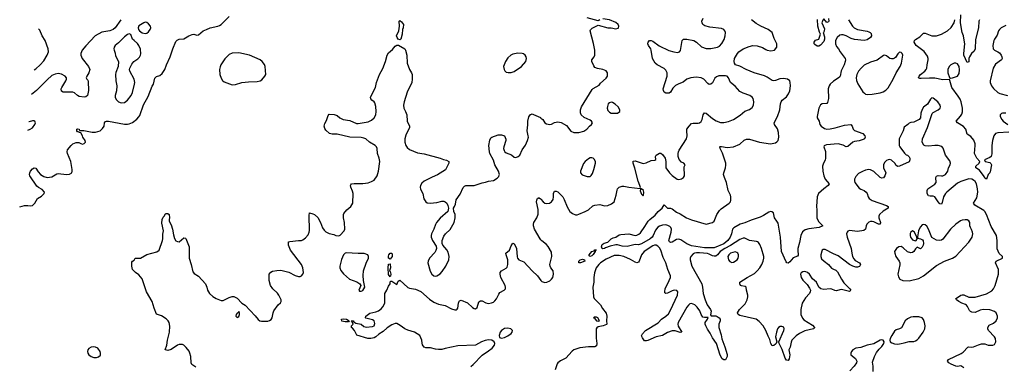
# Model space of a CAD drawing. Header units: inches. Extents: x 1603819 to 1745079, y 385938 to 533966.
# Tile 452 of 561: x 1613531 to 1625751, y 480686 to 484990. Entities that reach past the tile are written whole.
import ezdxf

# ---------------------------------------------------------------- set-up
doc = ezdxf.new("R2010")
doc.units = ezdxf.units.IN
doc.header["$MEASUREMENT"] = 0
doc.layers.add('B6418', color=7, linetype='Continuous')
doc.layers.add('B6428', color=7, linetype='Continuous')

msp = doc.modelspace()

# ---------------------------------------------------------------- linework, layer by layer
at = {"layer": 'B6418', "color": 5}
for points, elevation in [([(1613531, 482665), (1613590, 482682), (1613630, 482684), (1613670, 482679), (1613690, 482685), (1613717, 482710), (1613752, 482768), (1613800, 482800), (1613833, 482830), (1613837, 482850), (1613810, 482881), (1613765, 482905), (1613743, 482923), (1613655, 483050), (1613652, 483070), (1613656, 483090), (1613667, 483110), (1613690, 483137), (1613710, 483151), (1613730, 483146), (1613760, 483100), (1613788, 483070), (1613830, 483044), (1613870, 483032), (1613930, 483040), (1613990, 483075), (1614010, 483082), (1614110, 483068), (1614150, 483071), (1614176, 483090), (1614184, 483110), (1614183, 483130), (1614164, 483230), (1614125, 483330), (1614122, 483350), (1614126, 483374), (1614170, 483428), (1614190, 483448), (1614210, 483459), (1614230, 483467), (1614266, 483466), (1614290, 483451), (1614310, 483446), (1614330, 483452), (1614348, 483470), (1614342, 483490), (1614313, 483530), (1614309, 483550), (1614290, 483586), (1614272, 483588), (1614258, 483598), (1614250, 483598), (1614238, 483610), (1614238, 483630), (1614250, 483636), (1614270, 483631), (1614274, 483614), (1614326, 483614), (1614430, 483594), (1614470, 483593), (1614530, 483610), (1614560, 483640), (1614581, 483670), (1614584, 483710), (1614594, 483726), (1614610, 483730), (1614631, 483729), (1614830, 483694), (1614870, 483691), (1614890, 483695), (1614930, 483712), (1614985, 483755), (1615010, 483783), (1615020, 483800), (1615069, 483931), (1615125, 484035), (1615175, 484165), (1615190, 484191), (1615210, 484263), (1615230, 484285), (1615270, 484296), (1615299, 484321), (1615334, 484370), (1615354, 484430), (1615398, 484530), (1615432, 484630), (1615470, 484718), (1615484, 484736), (1615510, 484748), (1615570, 484753), (1615630, 484791), (1615670, 484807), (1615694, 484810), (1615730, 484796), (1615750, 484801), (1615809, 484850), (1615850, 484870), (1615895, 484890), (1615988, 484910), (1616010, 484919), (1616030, 484931), (1616132, 485028)], 520), ([(1614786, 484990), (1614717, 484890), (1614692, 484868), (1614650, 484851), (1614550, 484835), (1614469, 484790), (1614350, 484667), (1614308, 484610), (1614290, 484570), (1614290, 484550), (1614308, 484510), (1614385, 484410), (1614400, 484370), (1614389, 484330), (1614364, 484290), (1614357, 484270), (1614366, 484250), (1614378, 484238), (1614382, 484222), (1614384, 484110), (1614371, 484050), (1614350, 484033), (1614330, 484027), (1614270, 484038), (1614250, 484047), (1614210, 484081), (1614190, 484090), (1614072, 484092), (1614050, 484104), (1614047, 484130), (1614053, 484150), (1614103, 484230), (1614111, 484250), (1614113, 484270), (1614097, 484290), (1614050, 484314), (1614010, 484320), (1613970, 484314), (1613930, 484295), (1613870, 484242), (1613741, 484110), (1613678, 484061)], 520), ([(1613711, 484369), (1613730, 484378), (1613787, 484430), (1613830, 484481), (1613871, 484550), (1613888, 484590), (1613885, 484630), (1613848, 484730), (1613811, 484791), (1613781, 484861), (1613766, 484878)], 520), ([(1615717, 480677), (1615669, 480710), (1615661, 480730), (1615654, 480810), (1615644, 480850), (1615633, 480873), (1615599, 480919), (1615570, 480949), (1615550, 480957), (1615510, 480957), (1615490, 480949), (1615410, 480895), (1615370, 480884), (1615338, 480890), (1615356, 480950), (1615364, 481010), (1615392, 481110), (1615395, 481185), (1615385, 481230), (1615373, 481253), (1615350, 481275), (1615290, 481313), (1615230, 481335), (1615198, 481410), (1615175, 481490), (1615106, 481610), (1615051, 481771), (1615010, 481822), (1614969, 481850), (1614929, 481890), (1614921, 481930), (1614921, 481979), (1614930, 481992), (1614950, 482005), (1614962, 482030), (1615030, 482031), (1615110, 482074), (1615234, 482106), (1615263, 482130), (1615304, 482250), (1615307, 482270), (1615307, 482327), (1615314, 482370), (1615296, 482464), (1615298, 482510), (1615310, 482539), (1615323, 482550), (1615341, 482579), (1615350, 482585), (1615370, 482585), (1615385, 482570), (1615390, 482530), (1615384, 482510), (1615387, 482490), (1615410, 482445), (1615428, 482390), (1615439, 482319), (1615454, 482274), (1615470, 482246), (1615490, 482235), (1615510, 482231), (1615570, 482281), (1615590, 482278), (1615593, 482273), (1615633, 482170), (1615634, 482030), (1615660, 481950), (1615681, 481861), (1615698, 481838), (1615750, 481807), (1615838, 481710), (1615854, 481670), (1615860, 481630), (1615887, 481590), (1615930, 481554), (1615970, 481529), (1616030, 481504), (1616055, 481505), (1616130, 481539), (1616170, 481553), (1616190, 481555), (1616232, 481532), (1616290, 481471), (1616330, 481447), (1616455, 481315), (1616489, 481269), (1616510, 481253), (1616530, 481246), (1616610, 481247), (1616630, 481254), (1616650, 481267), (1616666, 481290), (1616677, 481350), (1616686, 481374), (1616739, 481450), (1616767, 481473), (1616778, 481490), (1616777, 481510), (1616749, 481570), (1616730, 481596), (1616673, 481650), (1616645, 481690), (1616629, 481750), (1616629, 481831), (1616646, 481854), (1616670, 481866), (1616723, 481877), (1616770, 481879), (1616870, 481855), (1616950, 481814), (1616990, 481803), (1617010, 481803), (1617029, 481811), (1617045, 481830), (1617052, 481850), (1617047, 481910), (1617027, 481950), (1616893, 482130), (1616869, 482190), (1616866, 482214), (1616869, 482230), (1616885, 482235), (1616990, 482248), (1617030, 482248), (1617045, 482255), (1617077, 482283), (1617110, 482319), (1617125, 482350), (1617129, 482371), (1617122, 482558), (1617129, 482590), (1617170, 482581), (1617190, 482571), (1617230, 482534), (1617264, 482470), (1617290, 482407), (1617310, 482375), (1617330, 482355), (1617370, 482336), (1617430, 482325), (1617454, 482310), (1617490, 482307), (1617510, 482316), (1617557, 482370), (1617565, 482390), (1617564, 482470), (1617549, 482531), (1617549, 482570), (1617555, 482585), (1617592, 482628), (1617642, 482670), (1617664, 482710), (1617670, 482830), (1617662, 482862), (1617641, 482910), (1617636, 482930), (1617640, 482940), (1617649, 482950), (1617682, 482958), (1617790, 482957), (1617856, 482964), (1617899, 482981), (1617930, 482999), (1617967, 483053), (1617983, 483110), (1617999, 483230), (1617993, 483270), (1617973, 483330), (1617966, 483390), (1617958, 483410), (1617942, 483430), (1617874, 483470), (1617829, 483509), (1617801, 483521), (1617768, 483528), (1617630, 483530), (1617470, 483568), (1617410, 483570), (1617378, 483578), (1617330, 483618), (1617318, 483638), (1617309, 483670), (1617318, 483702), (1617340, 483740), (1617359, 483801), (1617370, 483818), (1617433, 483813), (1617470, 483799), (1617506, 483770), (1617545, 483750), (1617630, 483738), (1617710, 483703), (1617730, 483703), (1617857, 483723), (1617898, 483742), (1617930, 483770), (1617950, 483810), (1617956, 483850), (1617953, 483913), (1617937, 483957), (1617930, 483970), (1617901, 483990), (1617887, 484007), (1617883, 484030), (1617947, 484150), (1617961, 484210), (1617997, 484310), (1618038, 484382), (1618071, 484469), (1618090, 484550), (1618110, 484580), (1618160, 484620), (1618190, 484662), (1618210, 484673), (1618234, 484674), (1618310, 484628), (1618321, 484610), (1618336, 484550), (1618339, 484450), (1618370, 484371), (1618395, 484330), (1618401, 484310), (1618404, 484250), (1618398, 484210), (1618340, 484090), (1618302, 483970), (1618294, 483930), (1618297, 483890), (1618321, 483850), (1618337, 483810), (1618342, 483730), (1618368, 483668), (1618368, 483650), (1618323, 483557), (1618310, 483510), (1618310, 483470), (1618323, 483430), (1618342, 483402), (1618370, 483380), (1618470, 483335), (1618550, 483324), (1618750, 483270), (1618790, 483253), (1618830, 483246), (1618858, 483230), (1618859, 483210), (1618814, 483126), (1618718, 483062), (1618650, 483036), (1618550, 482985), (1618521, 482959), (1618505, 482930), (1618500, 482910), (1618505, 482885), (1618534, 482830), (1618547, 482767), (1618570, 482730), (1618590, 482717), (1618626, 482714), (1618710, 482722), (1618770, 482736), (1618796, 482736), (1618810, 482730), (1618831, 482710), (1618843, 482683), (1618851, 482650), (1618846, 482610), (1618750, 482525), (1618702, 482470), (1618690, 482449), (1618670, 482390), (1618641, 482330), (1618636, 482310), (1618639, 482290), (1618655, 482250), (1618699, 482179), (1618705, 482150), (1618697, 482123), (1618682, 482098), (1618617, 482030), (1618599, 481990), (1618598, 481970), (1618626, 481866), (1618648, 481830), (1618670, 481810), (1618690, 481804), (1618710, 481808), (1618750, 481835), (1618776, 481864), (1618820, 481930), (1618857, 482010), (1618862, 482050), (1618850, 482102), (1618834, 482134), (1618784, 482190), (1618773, 482213), (1618773, 482250), (1618797, 482303), (1618817, 482330), (1618875, 482385), (1618922, 482470), (1618935, 482530), (1618936, 482570), (1618919, 482610), (1618915, 482650), (1618929, 482671), (1618939, 482701), (1618947, 482753), (1618997, 482823), (1619034, 482906), (1619050, 482923), (1619070, 482930), (1619170, 482931), (1619270, 482963), (1619311, 482971), (1619350, 482987), (1619410, 482994), (1619457, 483023), (1619476, 483044), (1619482, 483058), (1619485, 483070), (1619475, 483110), (1619430, 483190), (1619410, 483246), (1619367, 483327), (1619361, 483350), (1619354, 483430), (1619364, 483496), (1619378, 483522), (1619390, 483530), (1619470, 483559), (1619510, 483562), (1619550, 483550), (1619566, 483506), (1619565, 483490), (1619538, 483410), (1619537, 483390), (1619544, 483364), (1619551, 483351), (1619570, 483335), (1619633, 483313), (1619670, 483283), (1619690, 483279), (1619717, 483290), (1619738, 483310), (1619766, 483374), (1619808, 483432), (1619833, 483490), (1619844, 483530), (1619843, 483550), (1619828, 483610), (1619837, 483683), (1619836, 483730), (1619850, 483785), (1619870, 483811), (1619882, 483818), (1619890, 483821), (1619910, 483813), (1619994, 483774), (1620000, 483769)], 480), ([(1613631, 483617), (1613662, 483630), (1613690, 483647), (1613719, 483690), (1613725, 483710), (1613719, 483730), (1613710, 483736), (1613690, 483735), (1613650, 483723), (1613643, 483725)], 540), ([(1620000, 482255), (1619989, 482269), (1619921, 482390), (1619906, 482430), (1619906, 482450), (1619912, 482470), (1619950, 482531), (1619966, 482574), (1619966, 482634), (1619945, 482730), (1619955, 482765), (1619964, 482776), (1619970, 482781), (1619990, 482771), (1620000, 482760)], 460), ([(1619130, 480685), (1619161, 480710), (1619270, 480826), (1619350, 480877), (1619393, 480910), (1619422, 480950), (1619426, 480970), (1619418, 480990), (1619390, 481010), (1619350, 481014), (1619310, 481006), (1619261, 480990), (1619190, 480951), (1618970, 480939), (1618813, 480907), (1618770, 480895), (1618730, 480894), (1618690, 480898), (1618630, 480915), (1618570, 480917), (1618550, 480925), (1618530, 480955), (1618525, 480975), (1618524, 481010), (1618499, 481070), (1618430, 481111), (1618350, 481135), (1618310, 481153), (1618253, 481193), (1618210, 481216), (1618190, 481218), (1618150, 481203), (1618090, 481165), (1618042, 481118), (1617990, 481086), (1617950, 481052), (1617930, 481041), (1617890, 481030), (1617850, 481030), (1617715, 481075), (1617688, 481130), (1617662, 481162), (1617649, 481170), (1617648, 481190), (1617668, 481210), (1617658, 481238), (1617646, 481250), (1617650, 481251), (1617670, 481251), (1617678, 481238), (1617703, 481223), (1617770, 481210), (1617802, 481182), (1617830, 481171), (1617910, 481179), (1617930, 481190), (1617938, 481218), (1617930, 481250), (1617910, 481263), (1617826, 481286), (1617822, 481290), (1617829, 481310), (1617875, 481345), (1617950, 481363), (1617983, 481377), (1618018, 481402), (1618036, 481424), (1618061, 481470), (1618064, 481590), (1618089, 481630), (1618110, 481682), (1618129, 481710), (1618130, 481734), (1618138, 481742), (1618150, 481745), (1618210, 481702), (1618230, 481742), (1618250, 481754), (1618347, 481667), (1618370, 481657), (1618445, 481645), (1618510, 481617), (1618619, 481519), (1618670, 481483), (1618730, 481457), (1618810, 481440), (1618890, 481399), (1618930, 481388), (1618952, 481388), (1618962, 481398), (1618970, 481410), (1618977, 481470), (1618986, 481494), (1618990, 481501), (1619010, 481507), (1619090, 481473), (1619150, 481417), (1619170, 481404), (1619190, 481401), (1619210, 481418), (1619230, 481485), (1619250, 481501), (1619270, 481499), (1619315, 481475), (1619350, 481467), (1619387, 481473), (1619410, 481483), (1619430, 481499), (1619450, 481524), (1619476, 481584), (1619490, 481603), (1619544, 481630), (1619559, 481650), (1619561, 481670), (1619556, 481690), (1619503, 481790), (1619493, 481830), (1619496, 481850), (1619510, 481870), (1619570, 481903), (1619582, 481918), (1619591, 481949), (1619591, 482009), (1619567, 482070), (1619566, 482090), (1619612, 482130), (1619630, 482182), (1619650, 482216), (1619670, 482206), (1619690, 482171), (1619696, 482150), (1619706, 482046), (1619710, 482030), (1619725, 482010), (1619790, 481982), (1619890, 481873), (1619956, 481810), (1620000, 481753)], 460)]:
    msp.add_lwpolyline(points, dxfattribs=dict(at, elevation=elevation))
for points, elevation in [([(1615090, 484959), (1615070, 484952), (1615010, 484913), (1615001, 484890), (1615006, 484870), (1615019, 484850), (1615050, 484826), (1615090, 484819), (1615110, 484824), (1615130, 484840), (1615152, 484870), (1615157, 484890), (1615155, 484910), (1615130, 484939), (1615110, 484954)], 540), ([(1618250, 484738), (1618228, 484750), (1618215, 484770), (1618209, 484790), (1618236, 484850), (1618245, 484910), (1618242, 484970), (1618250, 484978), (1618270, 484965), (1618296, 484930), (1618290, 484889), (1618281, 484870), (1618279, 484810), (1618262, 484750)], 480), ([(1614890, 484813), (1614870, 484806), (1614830, 484776), (1614759, 484701), (1614716, 484670), (1614702, 484650), (1614698, 484630), (1614702, 484610), (1614717, 484576), (1614722, 484542), (1614758, 484470), (1614754, 484410), (1614726, 484334), (1614722, 484310), (1614726, 484230), (1614736, 484170), (1614732, 484108), (1614714, 484050), (1614716, 484030), (1614730, 483999), (1614756, 483970), (1614790, 483958), (1614830, 483962), (1614867, 483990), (1614914, 484050), (1614930, 484086), (1614955, 484190), (1614958, 484210), (1614953, 484250), (1614899, 484350), (1614895, 484370), (1614899, 484390), (1614924, 484436), (1614948, 484470), (1614996, 484504), (1615016, 484524), (1615031, 484549), (1615034, 484566), (1615030, 484624), (1615011, 484671), (1614995, 484695), (1614950, 484730), (1614932, 484750), (1614910, 484805)], 540), ([(1616250, 484578), (1616170, 484574), (1616130, 484556), (1616077, 484503), (1616029, 484430), (1616017, 484403), (1616010, 484370), (1616014, 484310), (1616030, 484264), (1616050, 484236), (1616070, 484218), (1616170, 484182), (1616210, 484184), (1616290, 484209), (1616370, 484218), (1616477, 484223), (1616515, 484230), (1616535, 484245), (1616575, 484290), (1616584, 484310), (1616578, 484410), (1616570, 484434), (1616539, 484470), (1616514, 484490), (1616382, 484550)], 520), ([(1619713, 484573), (1619650, 484562), (1619628, 484550), (1619590, 484515), (1619561, 484470), (1619536, 484410), (1619543, 484370), (1619554, 484354), (1619570, 484338), (1619594, 484334), (1619630, 484333), (1619670, 484348), (1619758, 484410), (1619812, 484470), (1619821, 484510), (1619816, 484530), (1619804, 484550), (1619784, 484565), (1619766, 484570)], 520), ([(1617584, 482096), (1617570, 482090), (1617550, 482070), (1617527, 482013), (1617506, 481930), (1617506, 481910), (1617516, 481876), (1617550, 481835), (1617625, 481770), (1617714, 481734), (1617752, 481710), (1617765, 481690), (1617741, 481630), (1617750, 481621), (1617770, 481621), (1617790, 481628), (1617816, 481670), (1617798, 481750), (1617795, 481815), (1617800, 481870), (1617830, 481967), (1617860, 482030), (1617860, 482050), (1617852, 482070), (1617808, 482088), (1617730, 482086)], 480), ([(1618130, 482015), (1618110, 482029), (1618107, 482053), (1618113, 482070), (1618130, 482091), (1618150, 482091), (1618154, 482070), (1618152, 482050)], 460), ([(1618130, 481798), (1618110, 481828), (1618104, 481910), (1618110, 481956), (1618130, 481958), (1618135, 481910), (1618122, 481870), (1618130, 481862), (1618137, 481830), (1618135, 481805)], 460), ([(1616250, 481366), (1616245, 481355), (1616230, 481348), (1616218, 481330), (1616212, 481310), (1616230, 481292), (1616250, 481305), (1616259, 481330), (1616258, 481350)], 480), ([(1617570, 481237), (1617530, 481249), (1617524, 481270), (1617550, 481277), (1617585, 481270), (1617622, 481250), (1617610, 481238)], 460), ([(1619590, 481160), (1619550, 481156), (1619512, 481130), (1619496, 481110), (1619480, 481070), (1619486, 481046), (1619510, 481036), (1619550, 481044), (1619590, 481063), (1619630, 481092), (1619643, 481110), (1619647, 481130), (1619627, 481150)], 460), ([(1614450, 480930), (1614417, 480923), (1614390, 480909), (1614378, 480890), (1614373, 480870), (1614378, 480850), (1614391, 480830), (1614416, 480810), (1614450, 480797), (1614484, 480796), (1614510, 480804), (1614533, 480826), (1614535, 480850), (1614530, 480870), (1614499, 480910), (1614470, 480926)], 520)]:
    msp.add_lwpolyline(points, close=True, dxfattribs=dict(at, elevation=elevation))
at = {"layer": 'B6428', "color": 5}
for points, elevation in [([(1625444, 484990), (1625436, 484970), (1625432, 484890), (1625395, 484745), (1625391, 484629), (1625379, 484601), (1625345, 484570), (1625319, 484530), (1625313, 484507), (1625310, 484468), (1625290, 484459), (1625250, 484550), (1625247, 484570), (1625260, 484690), (1625259, 484710), (1625246, 484790), (1625230, 484830), (1625209, 484950), (1625210, 485050)], 420), ([(1620000, 482760), (1620029, 482729), (1620050, 482713), (1620070, 482708), (1620107, 482713), (1620131, 482729), (1620150, 482758), (1620156, 482790), (1620157, 482830), (1620166, 482854), (1620170, 482859), (1620190, 482861), (1620210, 482853), (1620270, 482791), (1620290, 482759), (1620326, 482666), (1620357, 482610), (1620390, 482583), (1620430, 482568), (1620450, 482567), (1620470, 482574), (1620551, 482609), (1620590, 482630), (1620643, 482677), (1620670, 482688), (1620730, 482697), (1620790, 482680), (1620830, 482682), (1620876, 482704), (1620909, 482730), (1620935, 482810), (1620946, 482874), (1620952, 482890), (1620970, 482911), (1621010, 482922), (1621030, 482922), (1621090, 482910), (1621230, 482894), (1621235, 482905), (1621229, 482930), (1621206, 482986), (1621166, 483146), (1621143, 483210), (1621146, 483234), (1621170, 483238), (1621270, 483206), (1621307, 483213), (1621370, 483243), (1621415, 483245), (1621425, 483255), (1621424, 483290), (1621429, 483310), (1621470, 483331), (1621490, 483331), (1621510, 483318), (1621543, 483270), (1621551, 483230), (1621550, 483150), (1621596, 483090), (1621630, 483055), (1621690, 483010), (1621710, 483006), (1621744, 483016), (1621768, 483032), (1621781, 483050), (1621776, 483164), (1621789, 483190), (1621775, 483210), (1621743, 483223), (1621714, 483254), (1621702, 483290), (1621702, 483330), (1621706, 483350), (1621716, 483370), (1621805, 483510), (1621815, 483550), (1621810, 483610), (1621813, 483630), (1621838, 483670), (1621870, 483700), (1621890, 483706), (1621950, 483704), (1621970, 483708), (1621990, 483724), (1622003, 483750), (1622013, 483807), (1622030, 483833), (1622050, 483828), (1622130, 483764), (1622176, 483736), (1622230, 483713), (1622270, 483712), (1622330, 483725), (1622390, 483752), (1622474, 483806), (1622530, 483854), (1622590, 483877), (1622620, 483900), (1622638, 483930), (1622644, 483970), (1622634, 484010), (1622620, 484030), (1622593, 484050), (1622510, 484077), (1622470, 484098), (1622410, 484165), (1622351, 484210), (1622330, 484270), (1622310, 484287), (1622290, 484293), (1622210, 484293), (1622178, 484282), (1622157, 484263), (1622130, 484207), (1622110, 484188), (1622090, 484185), (1622070, 484196), (1622022, 484250), (1621987, 484267), (1621925, 484275), (1621859, 484270), (1621809, 484251), (1621764, 484216), (1621710, 484194), (1621669, 484171), (1621639, 484141), (1621610, 484092), (1621590, 484076), (1621550, 484078), (1621530, 484090), (1621521, 484110), (1621518, 484130), (1621569, 484290), (1621566, 484330), (1621550, 484363), (1621530, 484386), (1621442, 484430), (1621418, 484450), (1621387, 484510), (1621370, 484610), (1621364, 484630), (1621335, 484670), (1621329, 484690), (1621332, 484710), (1621348, 484732), (1621370, 484732), (1621390, 484722), (1621466, 484666), (1621589, 484609), (1621648, 484592), (1621696, 484584), (1621722, 484590), (1621734, 484606), (1621755, 484730), (1621770, 484750), (1621810, 484750), (1621898, 484730), (1621930, 484711), (1621992, 484652), (1622052, 484631), (1622110, 484632), (1622190, 484648), (1622218, 484662), (1622246, 484694), (1622275, 484745), (1622288, 484790), (1622289, 484830), (1622283, 484850), (1622270, 484868), (1622242, 484882), (1622096, 484896), (1622035, 484915), (1622009, 484930), (1622000, 484950), (1621997, 484970), (1622012, 485008)], 460), ([(1620000, 483769), (1620024, 483750), (1620050, 483711), (1620070, 483696), (1620110, 483687), (1620130, 483691), (1620170, 483714), (1620210, 483722), (1620253, 483713), (1620317, 483677), (1620370, 483604), (1620410, 483588), (1620472, 483588), (1620532, 483608), (1620569, 483630), (1620604, 483670), (1620629, 483690), (1620637, 483703), (1620640, 483710), (1620626, 483730), (1620610, 483742), (1620537, 483777), (1620499, 483810), (1620493, 483833), (1620492, 483870), (1620504, 483910), (1620638, 484122), (1620650, 484135), (1620725, 484175), (1620739, 484201), (1620810, 484265), (1620825, 484290), (1620826, 484310), (1620825, 484330), (1620810, 484353), (1620770, 484372), (1620702, 484382), (1620670, 484397), (1620656, 484416), (1620630, 484469), (1620633, 484490), (1620661, 484530), (1620669, 484550), (1620669, 484610), (1620654, 484694), (1620613, 484850), (1620616, 484864), (1620635, 484885), (1620710, 484922), (1620830, 484890), (1620870, 484888), (1620930, 484876), (1620957, 484883), (1620964, 484890), (1620969, 484910), (1620958, 484930), (1620930, 484956), (1620850, 484989), (1620770, 485000)], 480), ([(1620731, 484990), (1620710, 484977), (1620573, 485013)], 480), ([(1623816, 484990), (1623866, 484910), (1623887, 484887), (1623930, 484867), (1624049, 484849), (1624070, 484840), (1624087, 484830), (1624097, 484817), (1624102, 484790), (1624091, 484770), (1624050, 484738), (1624010, 484730), (1623890, 484744), (1623850, 484758), (1623787, 484790), (1623750, 484802), (1623730, 484803), (1623710, 484798), (1623678, 484770), (1623658, 484730), (1623656, 484690), (1623670, 484659), (1623692, 484630), (1623713, 484590), (1623775, 484510), (1623780, 484490), (1623777, 484470), (1623763, 484430), (1623725, 484355), (1623715, 484290), (1623710, 484281), (1623690, 484262), (1623630, 484226), (1623592, 484190), (1623579, 484170), (1623567, 484130), (1623568, 484010), (1623559, 483961), (1623550, 483948), (1623490, 483946), (1623469, 483931), (1623449, 483890), (1623427, 483787), (1623430, 483770), (1623452, 483730), (1623463, 483690), (1623477, 483670), (1623520, 483640), (1623550, 483632), (1623590, 483635), (1623653, 483647), (1623770, 483681), (1623848, 483688), (1623865, 483670), (1623876, 483630), (1623890, 483613), (1623995, 483575), (1624022, 483550), (1624025, 483530), (1624015, 483510), (1623999, 483501), (1623950, 483484), (1623890, 483478), (1623870, 483470), (1623810, 483415), (1623790, 483410), (1623750, 483434), (1623690, 483447), (1623544, 483436), (1623522, 483430), (1623517, 483423), (1623511, 483410), (1623532, 483352), (1623532, 483268), (1623530, 483249), (1623504, 483196), (1623496, 483170), (1623497, 483110), (1623512, 483050), (1623528, 483010), (1623577, 482950), (1623567, 482930), (1623513, 482890), (1623447, 482830), (1623430, 482790), (1623419, 482670), (1623424, 482630), (1623423, 482530), (1623445, 482485), (1623501, 482430), (1623452, 482408), (1623325, 482395), (1623280, 482380), (1623245, 482355), (1623225, 482310), (1623210, 482223), (1623190, 482150), (1623188, 482128), (1623194, 482066), (1623184, 482056), (1623130, 482032), (1623090, 481984), (1623070, 481969), (1623053, 481973), (1623044, 481984), (1622988, 482110), (1622975, 482290), (1622944, 482464), (1622930, 482490), (1622898, 482530), (1622885, 482590), (1622866, 482606), (1622850, 482607), (1622830, 482600), (1622762, 482558), (1622721, 482539), (1622610, 482502), (1622530, 482467), (1622471, 482450), (1622393, 482407), (1622379, 482390), (1622366, 482330), (1622350, 482290), (1622322, 482250), (1622270, 482209), (1622150, 482159), (1622030, 482157), (1621870, 482181), (1621810, 482206), (1621737, 482257), (1621710, 482265), (1621681, 482259), (1621630, 482227), (1621610, 482225), (1621597, 482230), (1621586, 482250), (1621617, 482350), (1621621, 482390), (1621614, 482410), (1621602, 482422), (1621576, 482436), (1621550, 482443), (1621510, 482440), (1621470, 482427), (1621450, 482414), (1621423, 482377), (1621393, 482310), (1621379, 482290), (1621356, 482270), (1621250, 482206), (1621210, 482196), (1621170, 482197), (1621070, 482176), (1621010, 482178), (1620950, 482196), (1620930, 482196), (1620861, 482179), (1620802, 482158), (1620790, 482150), (1620770, 482147), (1620762, 482150), (1620753, 482170), (1620761, 482199), (1620783, 482217), (1620830, 482228), (1620872, 482268), (1620898, 482282), (1620930, 482291), (1620970, 482317), (1620990, 482324), (1621090, 482330), (1621170, 482312), (1621190, 482314), (1621214, 482326), (1621235, 482345), (1621290, 482422), (1621331, 482490), (1621350, 482511), (1621419, 482561), (1621457, 482610), (1621504, 482650), (1621530, 482691), (1621570, 482651), (1621610, 482648), (1621630, 482641), (1621681, 482601), (1621730, 482578), (1621806, 482530), (1621870, 482504), (1622050, 482450), (1622130, 482474), (1622150, 482490), (1622183, 482570), (1622217, 482623), (1622238, 482642), (1622336, 482710), (1622353, 482730), (1622359, 482750), (1622359, 482790), (1622353, 482810), (1622326, 482870), (1622302, 482970), (1622277, 483030), (1622268, 483070), (1622271, 483090), (1622293, 483150), (1622297, 483183), (1622295, 483210), (1622254, 483334), (1622235, 483375), (1622224, 483390), (1622221, 483410), (1622225, 483415), (1622243, 483417), (1622310, 483404), (1622390, 483410), (1622470, 483446), (1622523, 483496), (1622550, 483507), (1622590, 483505), (1622711, 483471), (1622850, 483448), (1622910, 483460), (1622930, 483472), (1622945, 483490), (1622953, 483530), (1622950, 483590), (1622936, 483636), (1622899, 483690), (1622896, 483710), (1622935, 483790), (1622967, 483870), (1622973, 483947), (1622980, 483970), (1622995, 483990), (1623050, 484034), (1623074, 484070), (1623090, 484105), (1623098, 484170), (1623095, 484210), (1623089, 484229), (1623061, 484250), (1623010, 484261), (1622966, 484254), (1622910, 484234), (1622890, 484231), (1622870, 484235), (1622810, 484275), (1622773, 484294), (1622645, 484330), (1622549, 484370), (1622470, 484412), (1622415, 484430), (1622404, 484450), (1622399, 484470), (1622403, 484510), (1622438, 484570), (1622457, 484590), (1622510, 484627), (1622583, 484657), (1622630, 484669), (1622684, 484664), (1622750, 484644), (1622790, 484618), (1622810, 484610), (1622855, 484605), (1622899, 484610), (1622929, 484650), (1622927, 484690), (1622895, 484755), (1622869, 484830), (1622819, 484870), (1622729, 484909), (1622670, 484942), (1622612, 484990)], 440), ([(1623570, 485005), (1623572, 484970), (1623570, 484964), (1623550, 484956), (1623510, 484999), (1623498, 484982), (1623485, 484950), (1623518, 484878), (1623516, 484850), (1623510, 484835), (1623502, 484830), (1623518, 484778), (1623519, 484750), (1623510, 484720), (1623470, 484673), (1623450, 484662), (1623430, 484661), (1623400, 484680), (1623392, 484690), (1623390, 484710), (1623410, 484736), (1623449, 484750), (1623469, 484810), (1623457, 484837), (1623438, 484910), (1623434, 484994)], 420), ([(1625806, 483594), (1625670, 483586), (1625644, 483576), (1625622, 483550), (1625603, 483490), (1625596, 483430), (1625595, 483325), (1625588, 483292), (1625570, 483277), (1625507, 483250), (1625512, 483230), (1625570, 483215), (1625585, 483205), (1625594, 483190), (1625577, 483103), (1625570, 483089), (1625551, 483069), (1625530, 483008), (1625510, 483024), (1625502, 483042), (1625442, 483122), (1625399, 483150), (1625397, 483170), (1625438, 483210), (1625447, 483230), (1625410, 483270), (1625381, 483330), (1625389, 483430), (1625388, 483450), (1625373, 483493), (1625338, 483538), (1625289, 483569), (1625272, 483630), (1625245, 483665), (1625172, 483710), (1625153, 483730), (1625207, 483793), (1625223, 483817), (1625232, 483848), (1625232, 483890), (1625214, 483970), (1625202, 484002), (1625180, 484040), (1625099, 484150), (1625077, 484237), (1625070, 484248), (1624990, 484242), (1624890, 484262), (1624824, 484264), (1624718, 484258), (1624701, 484261), (1624687, 484270), (1624694, 484290), (1624710, 484308), (1624765, 484350), (1624782, 484370), (1624790, 484390), (1624792, 484430), (1624807, 484490), (1624805, 484510), (1624797, 484537), (1624756, 484596), (1624658, 484670), (1624634, 484710), (1624636, 484730), (1624650, 484744), (1624703, 484777), (1624750, 484824), (1624770, 484823), (1624850, 484790), (1624910, 484788), (1624971, 484809), (1625047, 484853), (1625090, 484892), (1625129, 484950), (1625136, 484990)], 440), ([(1625770, 484917), (1625714, 484890), (1625690, 484870), (1625678, 484850), (1625662, 484798), (1625629, 484750), (1625620, 484730), (1625609, 484670), (1625615, 484630), (1625630, 484610), (1625671, 484591), (1625690, 484577), (1625711, 484549), (1625720, 484530), (1625724, 484510), (1625716, 484490), (1625644, 484436), (1625612, 484390), (1625577, 484230), (1625577, 484210), (1625594, 484170), (1625616, 484136), (1625670, 484084), (1625694, 484074), (1625790, 484050)], 440), ([(1625247, 480667), (1625213, 480693), (1625170, 480685), (1625150, 480689), (1625090, 480714), (1625064, 480730), (1625047, 480750), (1625057, 480770), (1625216, 480844), (1625239, 480861), (1625297, 480923), (1625310, 480928), (1625345, 480925), (1625370, 480929), (1625430, 480955), (1625470, 480966), (1625510, 480966), (1625550, 480950), (1625573, 480947), (1625610, 480950), (1625630, 480959), (1625648, 480990), (1625644, 481030), (1625630, 481052), (1625557, 481130), (1625546, 481150), (1625545, 481170), (1625564, 481196), (1625617, 481223), (1625650, 481250), (1625668, 481290), (1625667, 481310), (1625651, 481350), (1625630, 481369), (1625570, 481388), (1625490, 481390), (1625450, 481382), (1625390, 481354), (1625350, 481358), (1625330, 481368), (1625320, 481380), (1625296, 481430), (1625284, 481444), (1625270, 481455), (1625226, 481470), (1625187, 481490), (1625159, 481510), (1625149, 481530), (1625170, 481539), (1625210, 481570), (1625230, 481576), (1625250, 481572), (1625310, 481546), (1625350, 481543), (1625390, 481547), (1625532, 481588), (1625595, 481625), (1625618, 481650), (1625638, 481690), (1625680, 481830), (1625680, 481890), (1625644, 481970), (1625649, 481990), (1625728, 482030), (1625728, 482050), (1625689, 482089), (1625664, 482144), (1625661, 482170), (1625664, 482250), (1625653, 482310), (1625590, 482423), (1625531, 482570), (1625509, 482609), (1625499, 482619), (1625386, 482686), (1625371, 482710), (1625410, 482779), (1625421, 482850), (1625419, 482890), (1625406, 482950), (1625390, 482980), (1625370, 482999), (1625350, 483012), (1625310, 483016), (1625210, 482983), (1625170, 482961), (1625037, 482850), (1625020, 482830), (1624998, 482790), (1624980, 482720), (1624970, 482701), (1624950, 482704), (1624930, 482727), (1624890, 482790), (1624870, 482799), (1624830, 482798), (1624810, 482804), (1624793, 482830), (1624792, 482870), (1624804, 482890), (1624890, 482948), (1624904, 482970), (1624903, 483030), (1624910, 483047), (1624930, 483056), (1624970, 483050), (1624990, 483052), (1625021, 483070), (1625052, 483110), (1625057, 483150), (1625080, 483190), (1625084, 483210), (1625076, 483236), (1625020, 483310), (1624993, 483393), (1624977, 483417), (1624930, 483430), (1624890, 483430), (1624810, 483420), (1624770, 483422), (1624753, 483433), (1624733, 483470), (1624735, 483510), (1624798, 483650), (1624856, 483824), (1624870, 483836), (1624932, 483870), (1624954, 483890), (1624961, 483910), (1624956, 483930), (1624926, 483970), (1624870, 484017), (1624850, 484018), (1624836, 484004), (1624799, 483941), (1624750, 483905), (1624730, 483876), (1624715, 483830), (1624710, 483770), (1624694, 483750), (1624630, 483717), (1624590, 483714), (1624570, 483706), (1624553, 483687), (1624510, 483657), (1624495, 483610), (1624448, 483512), (1624446, 483430), (1624453, 483410), (1624512, 483332), (1624533, 483313), (1624550, 483306), (1624570, 483287), (1624577, 483270), (1624578, 483250), (1624570, 483224), (1624450, 483170), (1624430, 483168), (1624410, 483181), (1624391, 483210), (1624350, 483247), (1624330, 483253), (1624310, 483251), (1624290, 483240), (1624265, 483215), (1624253, 483190), (1624250, 483170), (1624254, 483150), (1624282, 483090), (1624270, 483050), (1624250, 483027), (1624230, 483022), (1624210, 483032), (1624130, 483105), (1624090, 483126), (1624070, 483129), (1624030, 483123), (1623990, 483107), (1623941, 483079), (1623910, 483045), (1623893, 483010), (1623890, 482990), (1623898, 482970), (1623950, 482899), (1623970, 482884), (1624010, 482869), (1624036, 482850), (1624049, 482830), (1624060, 482790), (1624073, 482770), (1624110, 482744), (1624290, 482684), (1624311, 482670), (1624311, 482650), (1624248, 482612), (1624201, 482570), (1624195, 482550), (1624196, 482530), (1624214, 482470), (1624210, 482450), (1624190, 482450), (1624130, 482480), (1624110, 482485), (1624090, 482484), (1624070, 482476), (1624047, 482453), (1624036, 482430), (1624029, 482391), (1624008, 482372), (1623930, 482359), (1623830, 482373), (1623810, 482363), (1623799, 482350), (1623794, 482330), (1623800, 482290), (1623849, 482150), (1623857, 482090), (1623868, 482048), (1623882, 482022), (1623901, 482001), (1623955, 481970), (1623967, 481950), (1623954, 481926), (1623930, 481917), (1623910, 481917), (1623870, 481929), (1623830, 481950), (1623690, 482058), (1623630, 482081), (1623530, 482136), (1623505, 482135), (1623492, 482128), (1623485, 482115), (1623473, 482070), (1623473, 482050), (1623482, 482022), (1623514, 481990), (1623569, 481949), (1623607, 481907), (1623630, 481891), (1623659, 481879), (1623680, 481860), (1623729, 481769), (1623761, 481721), (1623800, 481680), (1623835, 481650), (1623846, 481630), (1623830, 481614), (1623730, 481639), (1623710, 481638), (1623670, 481625), (1623650, 481628), (1623610, 481646), (1623590, 481650), (1623510, 481642), (1623474, 481650), (1623451, 481671), (1623421, 481730), (1623371, 481771), (1623332, 481830), (1623310, 481852), (1623290, 481861), (1623270, 481863), (1623250, 481858), (1623232, 481848), (1623223, 481830), (1623229, 481789), (1623250, 481757), (1623303, 481703), (1623335, 481655), (1623344, 481630), (1623342, 481610), (1623332, 481590), (1623284, 481536), (1623244, 481470), (1623225, 481390), (1623224, 481350), (1623228, 481330), (1623246, 481286), (1623262, 481262), (1623370, 481198), (1623396, 481170), (1623395, 481165), (1623385, 481150), (1623275, 481125), (1623210, 481095), (1623170, 481064), (1623115, 481010), (1623105, 480985), (1623094, 480926), (1623079, 480890), (1623088, 480830), (1623082, 480778), (1623070, 480759), (1623050, 480761), (1623030, 480789), (1622994, 480894), (1622956, 480970), (1622954, 480990), (1623015, 481130), (1623018, 481150), (1623013, 481173), (1622990, 481181), (1622970, 481179), (1622950, 481170), (1622936, 481150), (1622922, 481110), (1622912, 481052), (1622927, 480990), (1622919, 480970), (1622910, 480961), (1622890, 480946), (1622870, 480939), (1622853, 480970), (1622840, 481020), (1622820, 481060), (1622793, 481133), (1622759, 481190), (1622710, 481243), (1622671, 481271), (1622650, 481278), (1622470, 481319), (1622449, 481330), (1622439, 481350), (1622463, 481390), (1622536, 481464), (1622561, 481510), (1622570, 481550), (1622570, 481570), (1622550, 481630), (1622549, 481669), (1622537, 481677), (1622490, 481684), (1622479, 481690), (1622467, 481710), (1622469, 481730), (1622559, 481790), (1622650, 481838), (1622686, 481870), (1622719, 481910), (1622743, 481950), (1622759, 481990), (1622766, 482030), (1622766, 482050), (1622738, 482150), (1622718, 482198), (1622702, 482222), (1622690, 482232), (1622675, 482235), (1622590, 482249), (1622530, 482276), (1622510, 482276), (1622470, 482263), (1622354, 482186), (1622282, 482150), (1622223, 482110), (1622190, 482069), (1622170, 482055), (1622150, 482052), (1622130, 482057), (1622090, 482080), (1622068, 482088), (1621970, 482097), (1621930, 482096), (1621908, 482092), (1621890, 482082), (1621862, 482050), (1621854, 482030), (1621852, 482008), (1621874, 481930), (1621996, 481710), (1622007, 481670), (1622015, 481590), (1622038, 481510), (1622064, 481450), (1622106, 481390), (1622112, 481370), (1622106, 481326), (1622115, 481315), (1622170, 481313), (1622187, 481307), (1622211, 481290), (1622224, 481270), (1622224, 481250), (1622207, 481210), (1622207, 481170), (1622236, 481076), (1622246, 481026), (1622282, 480930), (1622310, 480832), (1622310, 480808), (1622290, 480769), (1622270, 480768), (1622250, 480778), (1622226, 480826), (1622179, 480970), (1622130, 481040), (1622100, 481100), (1622067, 481147), (1622045, 481190), (1622038, 481210), (1622039, 481230), (1622069, 481270), (1622074, 481294), (1622030, 481292), (1622010, 481298), (1621990, 481329), (1621973, 481374), (1621941, 481421), (1621910, 481451), (1621870, 481466), (1621850, 481461), (1621830, 481445), (1621810, 481419), (1621705, 481230), (1621700, 481210), (1621704, 481184), (1621750, 481110), (1621730, 481108), (1621667, 481127), (1621630, 481127), (1621570, 481108), (1621510, 481070), (1621430, 481051), (1621325, 481005), (1621310, 481001), (1621284, 481004), (1621260, 481040), (1621250, 481066), (1621261, 481090), (1621299, 481130), (1621455, 481225), (1621496, 481270), (1621551, 481309), (1621582, 481338), (1621610, 481384), (1621694, 481570), (1621701, 481610), (1621687, 481627), (1621654, 481630), (1621630, 481624), (1621570, 481594), (1621550, 481589), (1621540, 481600), (1621537, 481617), (1621542, 481650), (1621591, 481750), (1621607, 481790), (1621608, 481810), (1621575, 481890), (1621550, 481970), (1621518, 482038), (1621490, 482130), (1621470, 482159), (1621450, 482179), (1621429, 482189), (1621410, 482189), (1621390, 482183), (1621280, 482110), (1621247, 482070), (1621220, 481990), (1621210, 481979), (1621190, 481971), (1621170, 481979), (1621113, 482013), (1621030, 482048), (1620970, 482063), (1620910, 482063), (1620810, 482018), (1620739, 481970), (1620717, 481950), (1620687, 481910), (1620666, 481846), (1620657, 481790), (1620656, 481730), (1620643, 481670), (1620651, 481550), (1620659, 481530), (1620739, 481450), (1620764, 481404), (1620810, 481346), (1620820, 481310), (1620814, 481250), (1620818, 481210), (1620814, 481206), (1620774, 481190), (1620710, 481175), (1620695, 481165), (1620687, 481150), (1620684, 481036), (1620696, 480970), (1620690, 480942), (1620670, 480929), (1620590, 480927), (1620484, 480916), (1620410, 480892), (1620386, 480874), (1620310, 480787), (1620245, 480755), (1620211, 480730), (1620203, 480717), (1620177, 480643)], 460), ([(1625770, 483828), (1625730, 483830), (1625715, 483825), (1625700, 483810), (1625700, 483790), (1625719, 483750), (1625738, 483730), (1625794, 483690)], 440), ([(1620000, 481753), (1620010, 481740), (1620050, 481729), (1620072, 481732), (1620110, 481748), (1620132, 481768), (1620146, 481790), (1620156, 481830), (1620150, 481870), (1620122, 481910), (1620113, 481930), (1620112, 481952), (1620136, 482050), (1620130, 482103), (1620090, 482172), (1620070, 482197), (1620010, 482243), (1620000, 482255)], 460), ([(1624123, 480623), (1624124, 480690), (1624116, 480736), (1624139, 480810), (1624164, 480856), (1624199, 480901), (1624230, 480931), (1624255, 480970), (1624262, 480990), (1624248, 481010), (1624230, 481017), (1624210, 481013), (1624133, 480967), (1624050, 480947), (1623970, 480921), (1623910, 480910), (1623870, 480890), (1623855, 480870), (1623847, 480850), (1623846, 480830), (1623903, 480783), (1623919, 480750), (1623916, 480730), (1623887, 480690), (1623834, 480630)], 480)]:
    msp.add_lwpolyline(points, dxfattribs=dict(at, elevation=elevation))
for points, elevation in [([(1624450, 484585), (1624430, 484567), (1624399, 484521), (1624389, 484511), (1624370, 484505), (1624350, 484503), (1624330, 484508), (1624290, 484542), (1624270, 484550), (1624250, 484547), (1624174, 484486), (1624090, 484461), (1624014, 484426), (1623973, 484390), (1623941, 484350), (1623919, 484310), (1623911, 484270), (1623916, 484236), (1623935, 484195), (1623996, 484096), (1624016, 484076), (1624030, 484067), (1624050, 484063), (1624110, 484067), (1624210, 484082), (1624246, 484094), (1624283, 484117), (1624310, 484144), (1624373, 484250), (1624408, 484330), (1624459, 484410), (1624476, 484450), (1624490, 484550), (1624482, 484570), (1624470, 484583)], 460), ([(1625130, 484450), (1625088, 484430), (1625068, 484410), (1625049, 484370), (1625050, 484330), (1625070, 484272), (1625084, 484264), (1625110, 484268), (1625170, 484287), (1625190, 484321), (1625194, 484366), (1625190, 484410), (1625170, 484442), (1625150, 484450)], 440), ([(1620870, 483964), (1620850, 483959), (1620835, 483945), (1620827, 483913), (1620824, 483890), (1620830, 483864), (1620850, 483842), (1620870, 483830), (1620930, 483829), (1620949, 483831), (1620979, 483850), (1620979, 483870), (1620959, 483910), (1620923, 483943), (1620890, 483962)], 480), ([(1620630, 483273), (1620610, 483273), (1620590, 483263), (1620550, 483229), (1620530, 483204), (1620490, 483110), (1620490, 483090), (1620510, 483064), (1620575, 483045), (1620610, 483045), (1620625, 483055), (1620639, 483081), (1620658, 483130), (1620676, 483210), (1620676, 483230), (1620659, 483259), (1620650, 483269)], 480), ([(1621250, 482888), (1621234, 482886), (1621233, 482867), (1621250, 482822), (1621270, 482802), (1621275, 482810), (1621277, 482843), (1621273, 482870)], 460), ([(1625267, 482507), (1625230, 482503), (1625207, 482493), (1625149, 482450), (1625084, 482390), (1624990, 482265), (1624970, 482253), (1624950, 482248), (1624910, 482252), (1624850, 482285), (1624810, 482390), (1624790, 482426), (1624770, 482443), (1624750, 482447), (1624730, 482441), (1624710, 482418), (1624695, 482390), (1624687, 482370), (1624675, 482295), (1624678, 482278), (1624710, 482271), (1624735, 482255), (1624744, 482244), (1624749, 482210), (1624745, 482190), (1624730, 482165), (1624710, 482147), (1624670, 482164), (1624650, 482147), (1624629, 482111), (1624610, 482099), (1624590, 482097), (1624548, 482108), (1624498, 482158), (1624470, 482173), (1624444, 482170), (1624415, 482150), (1624395, 482125), (1624390, 482110), (1624392, 482090), (1624407, 482050), (1624448, 481990), (1624454, 481970), (1624454, 481946), (1624431, 481831), (1624438, 481798), (1624456, 481770), (1624490, 481753), (1624570, 481748), (1624690, 481778), (1624750, 481809), (1624910, 481938), (1625010, 481990), (1625110, 482028), (1625150, 482055), (1625311, 482229), (1625353, 482290), (1625362, 482330), (1625358, 482350), (1625345, 482385), (1625330, 482410), (1625324, 482430), (1625324, 482470), (1625312, 482492), (1625290, 482504)], 480), ([(1624610, 482370), (1624590, 482352), (1624585, 482335), (1624583, 482310), (1624588, 482290), (1624610, 482258), (1624650, 482243), (1624659, 482250), (1624669, 482270), (1624666, 482290), (1624638, 482350)], 480), ([(1620610, 482049), (1620598, 482058), (1620597, 482070), (1620630, 482110), (1620659, 482121), (1620671, 482131), (1620690, 482134), (1620687, 482127), (1620673, 482127), (1620675, 482110), (1620650, 482076), (1620630, 482058)], 440), ([(1622410, 482108), (1622355, 482090), (1622332, 482070), (1622322, 482050), (1622329, 482009), (1622346, 481986), (1622370, 481977), (1622390, 481980), (1622434, 482010), (1622448, 482030), (1622453, 482050), (1622452, 482070), (1622443, 482090), (1622430, 482100)], 480), ([(1620490, 481970), (1620469, 481970), (1620470, 481990), (1620489, 482010), (1620515, 482015), (1620542, 482010), (1620545, 481990)], 440), ([(1620690, 481298), (1620662, 481298), (1620654, 481290), (1620666, 481286), (1620672, 481270), (1620690, 481252), (1620710, 481245), (1620726, 481250), (1620706, 481290)], 460), ([(1624690, 481300), (1624621, 481299), (1624590, 481295), (1624550, 481277), (1624521, 481250), (1624474, 481166), (1624450, 481152), (1624410, 481138), (1624390, 481123), (1624356, 481070), (1624336, 481030), (1624331, 481010), (1624336, 480990), (1624357, 480977), (1624390, 480964), (1624430, 480963), (1624470, 480969), (1624510, 480976), (1624570, 480995), (1624630, 480995), (1624650, 481002), (1624670, 481015), (1624690, 481038), (1624746, 481110), (1624767, 481153), (1624770, 481190), (1624760, 481230), (1624748, 481268), (1624730, 481289)], 480)]:
    msp.add_lwpolyline(points, close=True, dxfattribs=dict(at, elevation=elevation))

doc.saveas('drawing.dxf')
